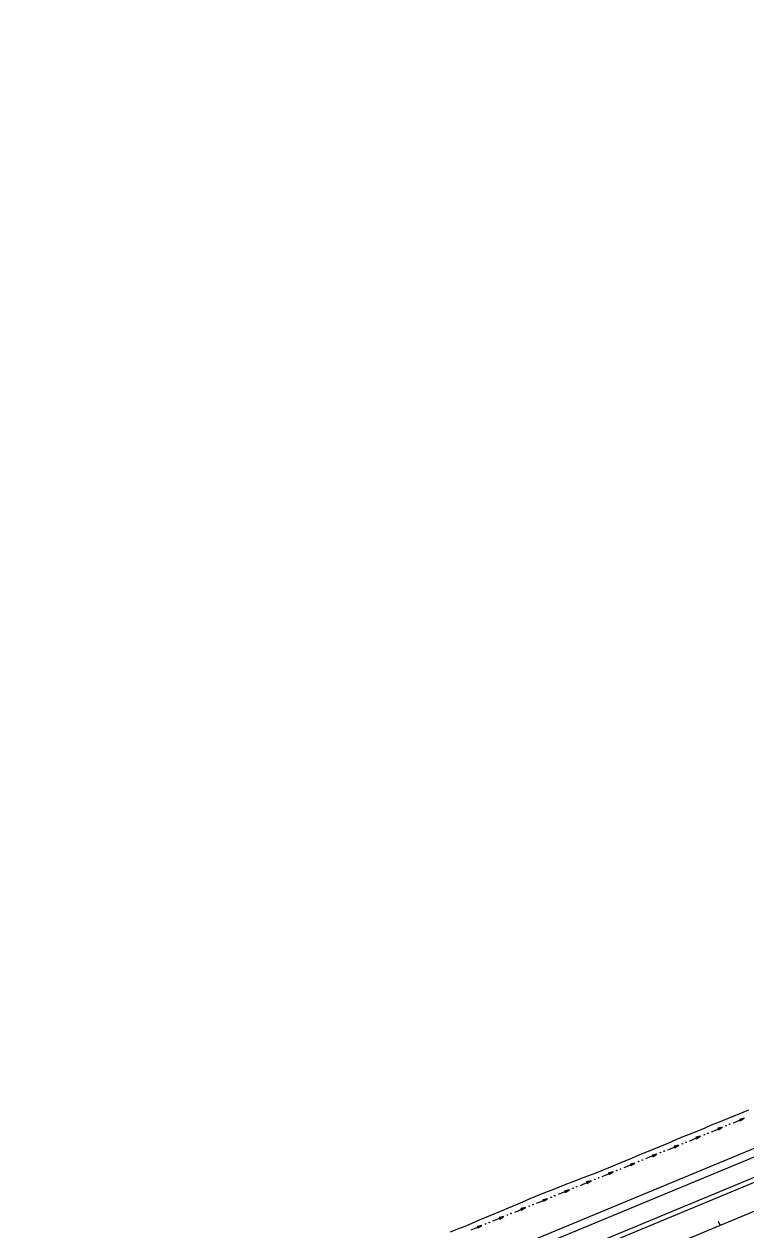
# Model space of a CAD drawing. Extents: x 1611108 to 1749517, y 619561 to 797725.
# Drawn here: x 1716554 to 1717472, y 766360 to 767893 of the extents above; entities that cross this region are included whole.
import ezdxf

# ---------------------------------------------------------------- set-up
doc = ezdxf.new("R2010")
doc.units = 0
for name, color, linetype in [('R_Ditch', 7, 'Continuous'), ('R_Horz Alg', 7, 'Continuous'), ('R_Horz Alg Stationing', 7, 'Continuous'), ('R_Proposed Const Limits', 7, 'Continuous'), ('R_Proposed Road', 7, 'Continuous')]:
    doc.layers.add(name, color=color, linetype=linetype)

msp = doc.modelspace()

# ---------------------------------------------------------------- linework, layer by layer
at = {"layer": 'R_Ditch'}
for p, q in [((1717469.9, 766501.9), (1717464, 766500.5)), ((1717464, 766500.5), (1717464.8, 766498.6)), ((1717464.8, 766498.6), (1717469.9, 766501.9)), ((1717442.1, 766490.4), (1717436.2, 766489.1)), ((1717436.2, 766489.1), (1717437, 766487.2)), ((1717437, 766487.2), (1717442.1, 766490.4)), ((1717414.4, 766479), (1717408.4, 766477.7)), ((1717408.4, 766477.7), (1717409.2, 766475.7)), ((1717409.2, 766475.7), (1717414.4, 766479)), ((1717358.8, 766456.3), (1717352.8, 766455)), ((1717352.8, 766455), (1717353.6, 766453)), ((1717353.6, 766453), (1717358.8, 766456.3)), ((1717386.6, 766467.6), (1717380.6, 766466.3)), ((1717380.6, 766466.3), (1717381.4, 766464.4)), ((1717381.4, 766464.4), (1717386.6, 766467.6)), ((1717330.9, 766444.9), (1717325, 766443.6)), ((1717325, 766443.6), (1717325.8, 766441.7)), ((1717325.8, 766441.7), (1717330.9, 766444.9)), ((1717303.1, 766433.6), (1717297.2, 766432.3)), ((1717297.2, 766432.3), (1717298, 766430.4)), ((1717298, 766430.4), (1717303.1, 766433.6)), ((1717247.5, 766410.9), (1717241.5, 766409.7)), ((1717241.5, 766409.7), (1717242.3, 766407.7)), ((1717242.3, 766407.7), (1717247.5, 766410.9)), ((1717275.3, 766422.3), (1717269.3, 766421)), ((1717269.3, 766421), (1717270.1, 766419)), ((1717270.1, 766419), (1717275.3, 766422.3)), ((1717219.7, 766399.6), (1717213.7, 766398.3)), ((1717213.7, 766398.3), (1717214.5, 766396.4)), ((1717214.5, 766396.4), (1717219.7, 766399.6)), ((1717191.8, 766388.3), (1717185.9, 766387)), ((1717185.9, 766387), (1717186.7, 766385)), ((1717186.7, 766385), (1717191.8, 766388.3)), ((1717136.2, 766365.6), (1717130.2, 766364.3)), ((1717130.2, 766364.3), (1717131, 766362.4)), ((1717131, 766362.4), (1717136.2, 766365.6)), ((1717164, 766377), (1717158.1, 766375.7)), ((1717158.1, 766375.7), (1717158.9, 766373.7)), ((1717158.9, 766373.7), (1717164, 766377))]:
    msp.add_line(p, q, dxfattribs=at)
for points in [[(1717456.1, 766496.1), (1717460.1, 766497.8), (1717469.3, 766501.6), (1717469.9, 766501.9)], [(1717428.2, 766484.7), (1717428.3, 766484.7)], [(1717428.3, 766484.7), (1717432.4, 766486.4), (1717441.6, 766490.2), (1717442.1, 766490.4)], [(1717456, 766496.1), (1717456.1, 766496.1)], [(1717400.4, 766473.3), (1717400.5, 766473.3)], [(1717400.5, 766473.3), (1717404.6, 766475), (1717413.8, 766478.8), (1717414.4, 766479)], [(1717344.9, 766450.6), (1717349.1, 766452.3), (1717358.3, 766456.1), (1717358.8, 766456.3)], [(1717372.6, 766461.9), (1717372.7, 766461.9)], [(1717372.7, 766461.9), (1717376.8, 766463.6), (1717386.1, 766467.4), (1717386.6, 766467.6)], [(1717317, 766439.3), (1717321.3, 766441), (1717330.5, 766444.8), (1717330.9, 766444.9)], [(1717317, 766439.3), (1717317, 766439.3)], [(1717344.8, 766450.6), (1717344.9, 766450.6)], [(1717289.2, 766427.9), (1717293.5, 766429.7), (1717302.7, 766433.4), (1717303.1, 766433.6)], [(1717289.2, 766427.9), (1717289.2, 766427.9)], [(1717233.6, 766405.3), (1717237.9, 766407), (1717247.2, 766410.8), (1717247.5, 766410.9)], [(1717261.4, 766416.6), (1717265.7, 766418.4), (1717275, 766422.1), (1717275.3, 766422.3)], [(1717261.4, 766416.6), (1717261.4, 766416.6)], [(1717205.7, 766393.9), (1717205.8, 766394)], [(1717205.8, 766394), (1717210.1, 766395.7), (1717219.4, 766399.5), (1717219.7, 766399.6)], [(1717233.6, 766405.3), (1717233.6, 766405.3)], [(1717177.9, 766382.6), (1717182.3, 766384.4), (1717191.6, 766388.2), (1717191.8, 766388.3)], [(1717177.9, 766382.6), (1717177.9, 766382.6)], [(1717122.3, 766360), (1717126.8, 766361.8), (1717136, 766365.6), (1717136.2, 766365.6)], [(1717150.1, 766371.3), (1717154.6, 766373.1), (1717163.8, 766376.9), (1717164, 766377)], [(1717150.1, 766371.3), (1717150.1, 766371.3)]]:
    msp.add_lwpolyline(points, dxfattribs=at)
for centre in [(1717446.8, 766492.4), (1717451.4, 766494.3), (1717391.2, 766469.5), (1717395.8, 766471.4), (1717419, 766480.9), (1717423.6, 766482.8), (1717363.4, 766458.2), (1717368, 766460.1), (1717335.6, 766446.9), (1717340.2, 766448.7), (1717279.9, 766424.2), (1717284.6, 766426.1), (1717307.7, 766435.5), (1717312.4, 766437.4), (1717252.1, 766412.9), (1717256.7, 766414.8), (1717224.3, 766401.5), (1717228.9, 766403.4), (1717168.6, 766378.9), (1717173.3, 766380.8), (1717196.5, 766390.2), (1717201.1, 766392.1), (1717140.8, 766367.6), (1717145.5, 766369.4)]:
    msp.add_circle(centre, 0.375, dxfattribs=at)
at = {"layer": 'R_Horz Alg'}
msp.add_line((1715964.9, 765755.1), (1723860.6, 769025.6), dxfattribs=at)
at = {"layer": 'R_Horz Alg Stationing'}
msp.add_lwpolyline([(1717436.8, 766371.2), (1717439.1, 766365.7)], dxfattribs=at)
at = {"layer": 'R_Proposed Const Limits'}
msp.add_lwpolyline([(1717096.1, 766357.4), (1717105.4, 766361.1), (1717114.7, 766364.8), (1717123.9, 766368.7), (1717133.1, 766372.6), (1717142.4, 766376.4), (1717151.6, 766380.3), (1717160.9, 766384), (1717170, 766388), (1717179.2, 766391.9), (1717188.4, 766395.8), (1717197.6, 766399.8), (1717206.8, 766403.7), (1717216.1, 766407.4), (1717225.4, 766411), (1717234.7, 766414.7), (1717244, 766418.4), (1717253.4, 766422), (1717262.7, 766425.6), (1717272, 766429.2), (1717281.4, 766432.7), (1717290.7, 766436.4), (1717300, 766440.1), (1717309.2, 766444), (1717318.4, 766447.9), (1717327.6, 766451.7), (1717336.9, 766455.6), (1717346.1, 766459.4), (1717355.4, 766463.1), (1717364.6, 766466.9), (1717373.9, 766470.8), (1717383.1, 766474.7), (1717392.3, 766478.5), (1717401.6, 766482.2), (1717410.9, 766486), (1717420.1, 766489.8), (1717429.3, 766493.8), (1717438.6, 766497.4), (1717447.9, 766501.2), (1717457.1, 766504.9), (1717466.4, 766508.7), (1717475.7, 766512.4)], dxfattribs=at)
at = {"layer": 'R_Proposed Road'}
for p, q in [((1715936.5, 765823.4), (1723832.3, 769093.9)), ((1715940.4, 765814.2), (1723836.1, 769084.7)), ((1715949.6, 765792), (1723845.3, 769062.5)), ((1715951.9, 765786.5), (1723847.6, 769057))]:
    msp.add_line(p, q, dxfattribs=at)

doc.saveas('drawing.dxf')
